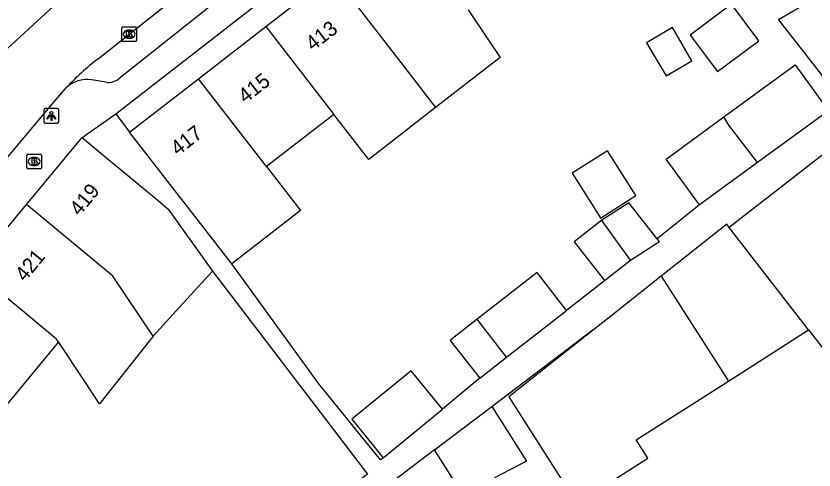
# Model space of a CAD drawing. Extents: x 159222 to 160346, y 381249 to 382166.
# Drawn here: x 159882.6 to 159936.5, y 381517.5 to 381548.1 of the extents above; entities that cross this region are included whole.
import ezdxf

# ---------------------------------------------------------------- set-up
doc = ezdxf.new("R2010")
doc.units = 0
for name, color, linetype in [('IMGEO_Brandkraan', 7, 'Continuous'), ('IMGEO_Kolk', 7, 'Continuous'), ('IMGEO_Lichtpunt', 7, 'Continuous'), ('IMGEO_Pand', 7, 'Continuous'), ('IMGEO_Pand_nummerreeks', 7, 'Continuous'), ('IMGEO_Rijbaan_lokaal_open', 7, 'Continuous'), ('IMGEO_Voetpad_open', 7, 'Continuous')]:
    doc.layers.add(name, color=color, linetype=linetype)

msp = doc.modelspace()

# ---------------------------------------------------------------- linework, layer by layer
at = {"layer": 'IMGEO_Brandkraan'}
for p, q in [((159883.438, 381538.754), (159884.29, 381538.754)), ((159883.363, 381537.828), (159883.363, 381538.68)), ((159883.851, 381538.534), (159883.876, 381538.534)), ((159884.364, 381538.68), (159884.364, 381537.828)), ((159884.29, 381537.754), (159883.438, 381537.754)), ((159883.874, 381537.974), (159883.849, 381537.974))]:
    msp.add_line(p, q, dxfattribs=at)
for points in [[(159883.438, 381538.754), (159884.29, 381538.754)], [(159883.363, 381537.828), (159883.363, 381538.68)], [(159883.711, 381538.454), (159883.711, 381538.054), (159883.924, 381538.054)], [(159883.942, 381538.454), (159883.711, 381538.454)], [(159883.89, 381538.373), (159883.836, 381538.373), (159883.836, 381538.297)], [(159883.836, 381538.297), (159883.889, 381538.297)], [(159883.898, 381538.221), (159883.836, 381538.221), (159883.836, 381538.14)], [(159884.364, 381538.68), (159884.364, 381537.828)], [(159884.29, 381537.754), (159883.438, 381537.754)], [(159883.836, 381538.14), (159883.898, 381538.14)]]:
    msp.add_lwpolyline(points, dxfattribs=at)
for centre, radius, start, end in [((159883.44, 381538.678), 0.0765, 91.552, 178.448), ((159883.44, 381538.678), 0.0765, 91.552, 178.448), ((159884.288, 381538.678), 0.0765, 1.552, 88.448), ((159884.288, 381538.678), 0.0765, 1.552, 88.448), ((159883.891, 381538.335), 0.0379, 267.8285, 90.9355), ((159883.899, 381538.18), 0.0404, 269.8759, 90.5077), ((159883.946, 381538.309), 0.145, 59.4692, 91.5367), ((159883.971, 381538.356), 0.0922, 285.5137, 58.1501), ((159883.976, 381538.164), 0.105, 301.3115, 78.989), ((159883.44, 381537.83), 0.0765, 181.552, 268.448), ((159883.44, 381537.83), 0.0765, 181.552, 268.448), ((159883.93, 381538.305), 0.251, 268.6676, 293.5347), ((159884.288, 381537.83), 0.0765, 271.552, 358.448), ((159884.288, 381537.83), 0.0765, 271.552, 358.448)]:
    msp.add_arc(centre, radius, start, end, dxfattribs=at)
for centre, major_axis, ratio, start_param, end_param in [((159883.85, 381538.254), (-0.387, 0.002), 0.722429, 4.712389, 7.853982), ((159883.875, 381538.254), (-0.39, 0.002), 0.717154, 1.570796, 4.712389)]:
    msp.add_ellipse(centre, major_axis=major_axis, ratio=ratio, start_param=start_param, end_param=end_param, dxfattribs=at)
at = {"layer": 'IMGEO_Kolk'}
for p, q in [((159889.848, 381547.336), (159890.7, 381547.336)), ((159889.773, 381546.41), (159889.773, 381547.262)), ((159890.261, 381547.116), (159890.286, 381547.116)), ((159890.774, 381547.262), (159890.774, 381546.41)), ((159890.7, 381546.336), (159889.848, 381546.336)), ((159890.284, 381546.556), (159890.259, 381546.556))]:
    msp.add_line(p, q, dxfattribs=at)
for points in [[(159889.848, 381547.336), (159890.7, 381547.336)], [(159889.773, 381546.41), (159889.773, 381547.262)], [(159890.094, 381547.036), (159890.217, 381547.036), (159890.217, 381546.885), (159890.347, 381547.036), (159890.511, 381547.036), (159890.365, 381546.885), (159890.518, 381546.636), (159890.366, 381546.636), (159890.281, 381546.8), (159890.217, 381546.733), (159890.217, 381546.636), (159890.094, 381546.636), (159890.094, 381547.036)], [(159890.774, 381547.262), (159890.774, 381546.41)], [(159890.7, 381546.336), (159889.848, 381546.336)]]:
    msp.add_lwpolyline(points, dxfattribs=at)
for centre, start, end in [((159889.85, 381547.26), 91.552, 178.448), ((159889.85, 381547.26), 91.552, 178.448), ((159890.698, 381547.26), 1.552, 88.448), ((159890.698, 381547.26), 1.552, 88.448), ((159889.85, 381546.412), 181.552, 268.448), ((159889.85, 381546.412), 181.552, 268.448), ((159890.698, 381546.412), 271.552, 358.448), ((159890.698, 381546.412), 271.552, 358.448)]:
    msp.add_arc(centre, 0.0765, start, end, dxfattribs=at)
for centre, major_axis, ratio, start_param, end_param in [((159890.26, 381546.836), (-0.387, 0.002), 0.722429, 4.712389, 7.853982), ((159890.285, 381546.836), (-0.39, 0.002), 0.717154, 1.570796, 4.712389)]:
    msp.add_ellipse(centre, major_axis=major_axis, ratio=ratio, start_param=start_param, end_param=end_param, dxfattribs=at)
at = {"layer": 'IMGEO_Lichtpunt'}
for p, q in [((159884.525, 381541.733), (159884.525, 381540.926)), ((159884.525, 381541.733), (159884.525, 381540.926)), ((159885.427, 381541.828), (159884.619, 381541.828)), ((159885.427, 381541.828), (159884.619, 381541.828)), ((159885.521, 381540.926), (159885.521, 381541.733)), ((159885.521, 381540.926), (159885.521, 381541.733)), ((159884.619, 381540.832), (159885.427, 381540.832)), ((159884.619, 381540.832), (159885.427, 381540.832))]:
    msp.add_line(p, q, dxfattribs=at)
for points in [[(159884.899, 381541.397), (159884.938, 381541.369), (159884.75, 381541.107), (159884.712, 381541.134), (159884.899, 381541.397)], [(159885.111, 381541.369), (159885.149, 381541.396), (159885.336, 381541.134), (159885.297, 381541.106), (159885.111, 381541.369)], [(159885.001, 381541.349), (159885.048, 381541.349), (159885.048, 381541.027), (159885.001, 381541.027), (159885.001, 381541.349)]]:
    msp.add_lwpolyline(points, dxfattribs=at)
msp.add_circle((159885.024, 381541.531), 0.0994, dxfattribs=at)
for centre, start, end in [((159884.619, 381541.733), 90, 180), ((159884.619, 381541.733), 90, 180), ((159885.427, 381541.733), 0, 90), ((159885.427, 381541.733), 0, 90), ((159884.619, 381540.926), 180, 270), ((159884.619, 381540.926), 180, 270), ((159885.427, 381540.926), 270, 0), ((159885.427, 381540.926), 270, 360)]:
    msp.add_arc(centre, 0.0946, start, end, dxfattribs=at)
at = {"layer": 'IMGEO_Pand'}
for points in [[(159899.482, 381547.35), (159903.996, 381550.849)], [(159903.996, 381550.849), (159908.581, 381544.936), (159910.939, 381541.895)], [(159913.134, 381548.473), (159915.28, 381545.267), (159910.939, 381541.895)], [(159930.888, 381548.852), (159928.107, 381546.78), (159929.947, 381544.311), (159932.728, 381546.384), (159930.888, 381548.852)], [(159894.945, 381543.834), (159899.482, 381547.35)], [(159899.482, 381547.35), (159904.069, 381541.431)], [(159925.161, 381546.261), (159926.479, 381544.024), (159928.219, 381545.049), (159926.902, 381547.286), (159925.161, 381546.261)], [(159930.383, 381541.263), (159935.183, 381544.762), (159937.43, 381541.679)], [(159890.288, 381540.224), (159894.945, 381543.834)], [(159899.537, 381537.91), (159894.945, 381543.834)], [(159904.069, 381541.431), (159899.537, 381537.91)], [(159910.939, 381541.895), (159906.426, 381538.39), (159904.069, 381541.431)], [(159937.43, 381541.679), (159932.655, 381538.198)], [(159928.726, 381535.334), (159926.479, 381538.417), (159930.383, 381541.263)], [(159932.655, 381538.198), (159930.705, 381540.7), (159930.383, 381541.263)], [(159940.421, 381541.327), (159930.743, 381533.808)], [(159883.341, 381535.352), (159887.093, 381539.873)], [(159887.093, 381539.873), (159888.37, 381538.814), (159892.218, 381535.621), (159892.907, 381535.049), (159895.889, 381530.864)], [(159897.184, 381531.348), (159890.288, 381540.224)], [(159920.142, 381537.46), (159921.894, 381534.707), (159922.06, 381534.446), (159923.87, 381535.598), (159924.44, 381535.961), (159922.523, 381538.975), (159920.142, 381537.46)], [(159932.655, 381538.198), (159928.726, 381535.334)], [(159899.537, 381537.91), (159901.827, 381534.955), (159897.184, 381531.348)], [(159925.89, 381533.035), (159923.973, 381535.468), (159922.148, 381534.307)], [(159879.711, 381530.976), (159883.341, 381535.352)], [(159891.889, 381526.486), (159889.163, 381530.521), (159889.004, 381530.653), (159883.341, 381535.352)], [(159922.148, 381534.307), (159920.279, 381532.834), (159922.331, 381530.229)], [(159924.086, 381531.613), (159922.581, 381533.689), (159922.263, 381534.127), (159922.148, 381534.307)], [(159930.743, 381533.808), (159930.569, 381534.032), (159926.153, 381530.534)], [(159936.091, 381526.907), (159930.743, 381533.808)], [(159924.086, 381531.613), (159926.034, 381532.852), (159925.89, 381533.035)], [(159922.331, 381530.229), (159924.086, 381531.613)], [(159936.091, 381526.907), (159937.833, 381524.664), (159944.772, 381530.056), (159946.55, 381527.767), (159951.3, 381531.456)], [(159885.498, 381526.09), (159885.373, 381526.277), (159879.711, 381530.976)], [(159895.889, 381530.864), (159893.657, 381528.448), (159891.889, 381526.486)], [(159919.771, 381528.219), (159917.779, 381530.773), (159913.744, 381527.624)], [(159926.153, 381530.534), (159922.835, 381527.906), (159921.578, 381526.911)], [(159926.153, 381530.534), (159930.683, 381523.459)], [(159915.729, 381525.066), (159919.771, 381528.219)], [(159913.744, 381527.624), (159912.076, 381526.321), (159911.92, 381526.199), (159913.911, 381523.648)], [(159915.729, 381525.066), (159913.805, 381527.537), (159913.744, 381527.624)], [(159921.578, 381526.911), (159915.874, 381522.393), (159920.472, 381515.212), (159925.244, 381518.254), (159924.454, 381519.487), (159930.683, 381523.459)], [(159930.683, 381523.459), (159936.091, 381526.907)], [(159891.889, 381526.486), (159888.274, 381521.932), (159887.237, 381523.485), (159885.498, 381526.09)], [(159885.498, 381526.09), (159880.862, 381520.485)], [(159913.911, 381523.648), (159915.729, 381525.066)], [(159911.405, 381521.561), (159909.293, 381524.153), (159905.28, 381520.884), (159907.391, 381518.292)], [(159907.391, 381518.292), (159911.405, 381521.561)], [(159910.859, 381518.811), (159914.722, 381521.734)], [(159914.722, 381521.734), (159917.06, 381518.06), (159914.907, 381516.935), (159916.533, 381513.902), (159920.808, 381506.821)], [(159910.859, 381518.811), (159906.433, 381515.461)], [(159912.765, 381515.817), (159910.859, 381518.811)]]:
    msp.add_lwpolyline(points, dxfattribs=at)
at = {"layer": 'IMGEO_Rijbaan_lokaal_open'}
for points in [[(159888.171, 381545.168), (159894.5, 381550.196), (159910.193, 381562.267), (159913.544, 381564.89)], [(159886.532, 381549.994), (159874.027, 381538.498)], [(159838.157, 381492.697), (159838.961, 381493.257), (159841.116, 381494.759), (159842.019, 381495.406), (159848.073, 381500), (159850.075, 381501.623), (159850.231, 381501.751), (159852.476, 381503.945), (159858.653, 381510.302), (159861.681, 381513.94), (159864.009, 381516.737), (159866.993, 381520.322), (159871.369, 381525.65), (159873.971, 381528.818), (159877.985, 381533.705), (159885.307, 381542.394), (159886.028, 381543.216)]]:
    msp.add_lwpolyline(points, dxfattribs=at)
msp.add_arc((159897.996, 381532.229), 16.247, 127.2114, 137.4477, dxfattribs=at)
at = {"layer": 'IMGEO_Voetpad_open'}
for points in [[(159889.378, 381541.471), (159930.356, 381573.305), (159933.502, 381574.549), (159949.504, 381581.701)], [(159927.434, 381573.235), (159925.944, 381572.151), (159911.373, 381560.746), (159895.686, 381548.679), (159889.579, 381543.826)], [(159939.706, 381551.301), (159939.717, 381551.28), (159937.546, 381549.84), (159934.06, 381547.814), (159938.301, 381542.356), (159937.43, 381541.679)], [(159888.72, 381543.602), (159887.741, 381543.759)], [(159887.093, 381539.873), (159889.378, 381541.471)], [(159889.378, 381541.471), (159890.288, 381540.224)], [(159928.726, 381535.334), (159925.89, 381533.035)], [(159907.391, 381518.292), (159907.219, 381518.152), (159903.052, 381523.268), (159897.184, 381531.348)], [(159895.889, 381530.864), (159906.354, 381517.175), (159899.735, 381512.115), (159899.715, 381512.135)], [(159922.331, 381530.229), (159922.228, 381530.148), (159919.771, 381528.219)], [(159914.722, 381521.734), (159921.558, 381526.935), (159921.578, 381526.911)], [(159913.911, 381523.648), (159913.723, 381523.501), (159911.405, 381521.561)]]:
    msp.add_lwpolyline(points, dxfattribs=at)
for centre, radius, start, end in [((159887.426, 381541.778), 2.006, 80.9726, 134.2033), ((159888.894, 381544.694), 1.106, 260.9438, 308.2871)]:
    msp.add_arc(centre, radius, start, end, dxfattribs=at)

# ---------------------------------------------------------------- texts
at = {"layer": 'IMGEO_Pand_nummerreeks'}
for s, rotation, p in [('413', 37.7808, (159902.659, 381545.662)), ('415', 37.7783, (159898.106, 381542.134)), ('417', 37.7783, (159893.555, 381538.607)), ('419', 50.3166, (159886.919, 381534.528)), ('421', 50.3166, (159883.242, 381530.096))]:
    msp.add_text(s, height=1, rotation=rotation, dxfattribs=at).set_placement(p)

doc.saveas('drawing.dxf')
